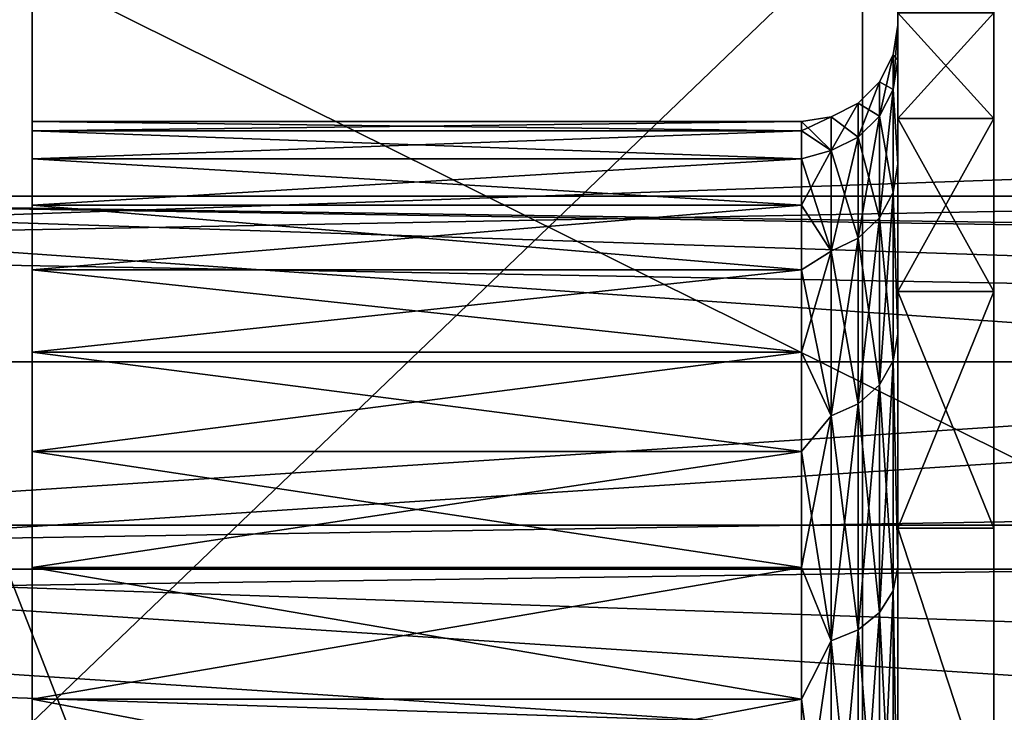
# Model space of a CAD drawing. Header units: millimetres. Extents: x -223 to 138, y -45 to 391.
# Tile 268 of 364: x 52.43 to 57.55, y 11.18 to 14.78. Entities that reach past the tile are written whole.
import ezdxf

# ---------------------------------------------------------------- set-up
doc = ezdxf.new("R2010")
doc.units = ezdxf.units.MM
doc.header["$LTSCALE"] = 65.185185
for name, color, linetype in [('127', 7, 'CONTINUOUS'), ('128', 7, 'CONTINUOUS'), ('138', 7, 'CONTINUOUS'), ('14', 7, 'CONTINUOUS'), ('142', 7, 'CONTINUOUS'), ('315', 7, 'CONTINUOUS'), ('319', 7, 'CONTINUOUS'), ('321', 7, 'CONTINUOUS'), ('351', 7, 'CONTINUOUS'), ('360', 7, 'CONTINUOUS'), ('363', 7, 'CONTINUOUS'), ('38', 7, 'CONTINUOUS'), ('385', 7, 'CONTINUOUS'), ('39', 7, 'CONTINUOUS'), ('40', 7, 'CONTINUOUS'), ('41', 7, 'CONTINUOUS'), ('46', 7, 'CONTINUOUS'), ('59', 7, 'CONTINUOUS'), ('6', 7, 'CONTINUOUS'), ('60', 7, 'CONTINUOUS'), ('67', 7, 'CONTINUOUS'), ('8', 7, 'CONTINUOUS')]:
    doc.layers.add(name, color=color, linetype=linetype)

msp = doc.modelspace()

# ---------------------------------------------------------------- linework, layer by layer
at = {"layer": '127', "color": 7, "linetype": 'CONTINUOUS', "true_color": 0xaaaaaa}
for points in [[(57, 14.75), (57, 14.5689, 2.3045), (56.9755, 14.5955, 0), (57, 14.75)], [(56.9755, 14.5955, 0), (56.9755, 14.4158, 2.2832), (56.9044, 14.456, 0), (56.9755, 14.5955, 0)], [(56.9755, 14.5955, 0), (57, 14.5689, 2.3045), (56.9755, 14.4158, 2.2832), (56.9755, 14.5955, 0)], [(57, 14.5689, 2.3045), (57, 14.0289, 4.5556), (56.9755, 14.4158, 2.2832), (57, 14.5689, 2.3045)], [(56.9044, 14.456, 0), (56.9044, 14.278, 2.2614), (56.7936, 14.3453, 0), (56.9044, 14.456, 0)], [(56.9044, 14.456, 0), (56.9755, 14.4158, 2.2832), (56.9044, 14.278, 2.2614), (56.9044, 14.456, 0)], [(56.9755, 14.4158, 2.2832), (56.9755, 13.8811, 4.5103), (56.9044, 14.278, 2.2614), (56.9755, 14.4158, 2.2832)], [(56.9755, 14.4158, 2.2832), (57, 14.0289, 4.5556), (56.9755, 13.8811, 4.5103), (56.9755, 14.4158, 2.2832)], [(56.7936, 14.3453, 0), (56.7936, 14.1687, 2.2441), (56.6541, 14.2743, 0), (56.7936, 14.3453, 0)], [(56.7936, 14.3453, 0), (56.9044, 14.278, 2.2614), (56.7936, 14.1687, 2.2441), (56.7936, 14.3453, 0)], [(56.6541, 14.2743, 0), (56.6541, 14.0986, 2.233), (56.5, 14.25), (56.6541, 14.2743, 0)], [(56.5, 14.25), (56.6541, 14.0986, 2.233), (56.5, 14.2013, 1.1768), (56.5, 14.25)], [(56.6541, 14.2743, 0), (56.7936, 14.1687, 2.2441), (56.6541, 14.0986, 2.233), (56.6541, 14.2743, 0)], [(56.9044, 14.278, 2.2614), (56.9044, 13.7485, 4.4671), (56.7936, 14.1687, 2.2441), (56.9044, 14.278, 2.2614)], [(56.9044, 14.278, 2.2614), (56.9755, 13.8811, 4.5103), (56.9044, 13.7485, 4.4671), (56.9044, 14.278, 2.2614)], [(56.5, 14.2013, 1.1768), (56.6541, 14.0986, 2.233), (56.5, 14.0556, 2.3455), (56.5, 14.2013, 1.1768)], [(56.7936, 14.1687, 2.2441), (56.7936, 13.6432, 4.4329), (56.6541, 14.0986, 2.233), (56.7936, 14.1687, 2.2441)], [(56.7936, 14.1687, 2.2441), (56.9044, 13.7485, 4.4671), (56.7936, 13.6432, 4.4329), (56.7936, 14.1687, 2.2441)], [(56.6541, 14.0986, 2.233), (56.6541, 13.5757, 4.411), (56.5, 14.0556, 2.3455), (56.6541, 14.0986, 2.233)], [(56.6541, 14.0986, 2.233), (56.7936, 13.6432, 4.4329), (56.6541, 13.5757, 4.411), (56.6541, 14.0986, 2.233)], [(56.5, 14.0556, 2.3455), (56.6541, 13.5757, 4.411), (56.5, 13.814, 3.4982), (56.5, 14.0556, 2.3455)], [(57, 14.0289, 4.5556), (57, 13.1434, 6.6944), (56.9755, 13.8811, 4.5103), (57, 14.0289, 4.5556)], [(56.9755, 13.8811, 4.5103), (56.9755, 13.0047, 6.6262), (56.9044, 13.7485, 4.4671), (56.9755, 13.8811, 4.5103)], [(56.9755, 13.8811, 4.5103), (57, 13.1434, 6.6944), (56.9755, 13.0047, 6.6262), (56.9755, 13.8811, 4.5103)], [(56.5, 13.814, 3.4982), (56.6541, 13.5757, 4.411), (56.5, 13.4779, 4.627), (56.5, 13.814, 3.4982)], [(56.9044, 13.7485, 4.4671), (56.9044, 12.8804, 6.5629), (56.7936, 13.6432, 4.4329), (56.9044, 13.7485, 4.4671)], [(56.9044, 13.7485, 4.4671), (56.9755, 13.0047, 6.6262), (56.9044, 12.8804, 6.5629), (56.9044, 13.7485, 4.4671)], [(56.7936, 13.6432, 4.4329), (56.7936, 12.7818, 6.5126), (56.6541, 13.5757, 4.411), (56.7936, 13.6432, 4.4329)], [(56.7936, 13.6432, 4.4329), (56.9044, 12.8804, 6.5629), (56.7936, 12.7818, 6.5126), (56.7936, 13.6432, 4.4329)], [(56.6541, 13.5757, 4.411), (56.6541, 12.7185, 6.4804), (56.5, 13.4779, 4.627), (56.6541, 13.5757, 4.411)], [(56.6541, 13.5757, 4.411), (56.7936, 12.7818, 6.5126), (56.6541, 12.7185, 6.4804), (56.6541, 13.5757, 4.411)], [(56.5, 13.4779, 4.627), (56.6541, 12.7185, 6.4804), (56.5, 13.0498, 5.7242), (56.5, 13.4779, 4.627)], [(57, 13.1434, 6.6944), (57, 11.9341, 8.6683), (56.9755, 13.0047, 6.6262), (57, 13.1434, 6.6944)], [(56.5, 13.0498, 5.7242), (56.6541, 12.7185, 6.4804), (56.5, 12.5325, 6.7823), (56.5, 13.0498, 5.7242)], [(56.9755, 13.0047, 6.6262), (56.9755, 11.808, 8.579), (56.9044, 12.8804, 6.5629), (56.9755, 13.0047, 6.6262)], [(56.9755, 13.0047, 6.6262), (57, 11.9341, 8.6683), (56.9755, 11.808, 8.579), (56.9755, 13.0047, 6.6262)], [(56.9044, 12.8804, 6.5629), (56.9044, 11.6951, 8.497), (56.7936, 12.7818, 6.5126), (56.9044, 12.8804, 6.5629)], [(56.9044, 12.8804, 6.5629), (56.9755, 11.808, 8.579), (56.9044, 11.6951, 8.497), (56.9044, 12.8804, 6.5629)], [(56.7936, 12.7818, 6.5126), (56.7936, 11.6056, 8.432), (56.6541, 12.7185, 6.4804), (56.7936, 12.7818, 6.5126)], [(56.7936, 12.7818, 6.5126), (56.9044, 11.6951, 8.497), (56.7936, 11.6056, 8.432), (56.7936, 12.7818, 6.5126)], [(56.6541, 12.7185, 6.4804), (56.6541, 11.5482, 8.3902), (56.5, 12.5325, 6.7823), (56.6541, 12.7185, 6.4804)], [(56.6541, 12.7185, 6.4804), (56.7936, 11.6056, 8.432), (56.6541, 11.5482, 8.3902), (56.6541, 12.7185, 6.4804)], [(56.5, 12.5325, 6.7823), (56.6541, 11.5482, 8.3902), (56.5, 11.9296, 7.794), (56.5, 12.5325, 6.7823)], [(56.5, 11.9296, 7.794), (56.6541, 11.5482, 8.3902), (56.5, 11.2453, 8.7525), (56.5, 11.9296, 7.794)], [(57, 11.9341, 8.6683), (57, 10.431, 10.4287), (56.9755, 11.808, 8.579), (57, 11.9341, 8.6683)], [(56.9755, 11.808, 8.579), (56.9755, 10.3206, 10.3206), (56.9044, 11.6951, 8.497), (56.9755, 11.808, 8.579)], [(56.9755, 11.808, 8.579), (57, 10.431, 10.4287), (56.9755, 10.3206, 10.3206), (56.9755, 11.808, 8.579)], [(56.9044, 11.6951, 8.497), (56.9044, 10.2219, 10.2219), (56.7936, 11.6056, 8.432), (56.9044, 11.6951, 8.497)], [(56.9044, 11.6951, 8.497), (56.9755, 10.3206, 10.3206), (56.9044, 10.2219, 10.2219), (56.9044, 11.6951, 8.497)], [(56.7936, 11.6056, 8.432), (56.7936, 10.1437, 10.1437), (56.6541, 11.5482, 8.3902), (56.7936, 11.6056, 8.432)], [(56.7936, 11.6056, 8.432), (56.9044, 10.2219, 10.2219), (56.7936, 10.1437, 10.1437), (56.7936, 11.6056, 8.432)], [(56.6541, 11.5482, 8.3902), (56.6541, 10.0935, 10.0935), (56.5, 11.2453, 8.7525), (56.6541, 11.5482, 8.3902)], [(56.6541, 11.5482, 8.3902), (56.7936, 10.1437, 10.1437), (56.6541, 10.0935, 10.0935), (56.6541, 11.5482, 8.3902)], [(56.5, 11.2453, 8.7525), (56.6541, 10.0935, 10.0935), (56.5, 10.4841, 9.6513), (56.5, 11.2453, 8.7525)]]:
    msp.add_3dface(points, dxfattribs=at)
at = {"layer": '128', "color": 7, "linetype": 'CONTINUOUS', "true_color": 0xaaaaaa}
for points in [[(57, 14.5689, -2.3045), (57, 14.75), (56.9755, 14.4158, -2.2832), (57, 14.5689, -2.3045)], [(57, 14.75), (56.9755, 14.5955, 0), (56.9755, 14.4158, -2.2832), (57, 14.75)], [(56.9755, 14.5955, 0), (56.9044, 14.456, 0), (56.9044, 14.278, -2.2614), (56.9755, 14.5955, 0)], [(56.9755, 14.4158, -2.2832), (56.9755, 14.5955, 0), (56.9044, 14.278, -2.2614), (56.9755, 14.4158, -2.2832)], [(57, 14.0289, -4.5556), (57, 14.5689, -2.3045), (56.9755, 14.4158, -2.2832), (57, 14.0289, -4.5556)], [(56.9044, 14.456, 0), (56.7936, 14.3453, 0), (56.7936, 14.1687, -2.2441), (56.9044, 14.456, 0)], [(56.9044, 14.278, -2.2614), (56.9044, 14.456, 0), (56.7936, 14.1687, -2.2441), (56.9044, 14.278, -2.2614)], [(56.9755, 13.8811, -4.5103), (56.9755, 14.4158, -2.2832), (56.9044, 13.7485, -4.4671), (56.9755, 13.8811, -4.5103)], [(56.9044, 13.7485, -4.4671), (56.9755, 14.4158, -2.2832), (56.9044, 14.278, -2.2614), (56.9044, 13.7485, -4.4671)], [(56.9755, 13.8811, -4.5103), (57, 14.0289, -4.5556), (56.9755, 14.4158, -2.2832), (56.9755, 13.8811, -4.5103)], [(56.7936, 14.3453, 0), (56.6541, 14.2743, 0), (56.6541, 14.0986, -2.233), (56.7936, 14.3453, 0)], [(56.7936, 14.1687, -2.2441), (56.7936, 14.3453, 0), (56.6541, 14.0986, -2.233), (56.7936, 14.1687, -2.2441)], [(56.6541, 14.2743, 0), (56.5, 14.25), (56.5, 14.2013, -1.1768), (56.6541, 14.2743, 0)], [(56.6541, 14.0986, -2.233), (56.6541, 14.2743, 0), (56.5, 14.2013, -1.1768), (56.6541, 14.0986, -2.233)], [(56.9044, 13.7485, -4.4671), (56.9044, 14.278, -2.2614), (56.7936, 13.6432, -4.4329), (56.9044, 13.7485, -4.4671)], [(56.7936, 13.6432, -4.4329), (56.9044, 14.278, -2.2614), (56.7936, 14.1687, -2.2441), (56.7936, 13.6432, -4.4329)], [(56.5, 14.0556, -2.3455), (56.6541, 14.0986, -2.233), (56.5, 14.2013, -1.1768), (56.5, 14.0556, -2.3455)], [(56.7936, 13.6432, -4.4329), (56.7936, 14.1687, -2.2441), (56.6541, 13.5757, -4.411), (56.7936, 13.6432, -4.4329)], [(56.6541, 13.5757, -4.411), (56.7936, 14.1687, -2.2441), (56.6541, 14.0986, -2.233), (56.6541, 13.5757, -4.411)], [(56.6541, 13.5757, -4.411), (56.6541, 14.0986, -2.233), (56.5, 13.814, -3.4982), (56.6541, 13.5757, -4.411)], [(56.5, 13.814, -3.4982), (56.6541, 14.0986, -2.233), (56.5, 14.0556, -2.3455), (56.5, 13.814, -3.4982)], [(57, 13.1434, -6.6944), (57, 14.0289, -4.5556), (56.9755, 13.8811, -4.5103), (57, 13.1434, -6.6944)], [(56.9755, 13.0047, -6.6262), (56.9755, 13.8811, -4.5103), (56.9044, 12.8804, -6.5629), (56.9755, 13.0047, -6.6262)], [(56.9044, 12.8804, -6.5629), (56.9755, 13.8811, -4.5103), (56.9044, 13.7485, -4.4671), (56.9044, 12.8804, -6.5629)], [(56.9755, 13.0047, -6.6262), (57, 13.1434, -6.6944), (56.9755, 13.8811, -4.5103), (56.9755, 13.0047, -6.6262)], [(56.5, 13.4779, -4.627), (56.6541, 13.5757, -4.411), (56.5, 13.814, -3.4982), (56.5, 13.4779, -4.627)], [(56.9044, 12.8804, -6.5629), (56.9044, 13.7485, -4.4671), (56.7936, 12.7818, -6.5126), (56.9044, 12.8804, -6.5629)], [(56.7936, 12.7818, -6.5126), (56.9044, 13.7485, -4.4671), (56.7936, 13.6432, -4.4329), (56.7936, 12.7818, -6.5126)], [(56.7936, 12.7818, -6.5126), (56.7936, 13.6432, -4.4329), (56.6541, 12.7185, -6.4804), (56.7936, 12.7818, -6.5126)], [(56.6541, 12.7185, -6.4804), (56.7936, 13.6432, -4.4329), (56.6541, 13.5757, -4.411), (56.6541, 12.7185, -6.4804)], [(56.6541, 12.7185, -6.4804), (56.6541, 13.5757, -4.411), (56.5, 13.0498, -5.7242), (56.6541, 12.7185, -6.4804)], [(56.5, 13.0498, -5.7242), (56.6541, 13.5757, -4.411), (56.5, 13.4779, -4.627), (56.5, 13.0498, -5.7242)], [(57, 11.9341, -8.6683), (57, 13.1434, -6.6944), (56.9755, 13.0047, -6.6262), (57, 11.9341, -8.6683)], [(56.5, 12.5325, -6.7823), (56.6541, 12.7185, -6.4804), (56.5, 13.0498, -5.7242), (56.5, 12.5325, -6.7823)], [(56.9755, 11.808, -8.579), (56.9755, 13.0047, -6.6262), (56.9044, 11.6951, -8.497), (56.9755, 11.808, -8.579)], [(56.9044, 11.6951, -8.497), (56.9755, 13.0047, -6.6262), (56.9044, 12.8804, -6.5629), (56.9044, 11.6951, -8.497)], [(56.9755, 11.808, -8.579), (57, 11.9341, -8.6683), (56.9755, 13.0047, -6.6262), (56.9755, 11.808, -8.579)], [(56.9044, 11.6951, -8.497), (56.9044, 12.8804, -6.5629), (56.7936, 11.6056, -8.432), (56.9044, 11.6951, -8.497)], [(56.7936, 11.6056, -8.432), (56.9044, 12.8804, -6.5629), (56.7936, 12.7818, -6.5126), (56.7936, 11.6056, -8.432)], [(56.7936, 11.6056, -8.432), (56.7936, 12.7818, -6.5126), (56.6541, 11.5482, -8.3902), (56.7936, 11.6056, -8.432)], [(56.6541, 11.5482, -8.3902), (56.7936, 12.7818, -6.5126), (56.6541, 12.7185, -6.4804), (56.6541, 11.5482, -8.3902)], [(56.6541, 11.5482, -8.3902), (56.6541, 12.7185, -6.4804), (56.5, 11.9296, -7.794), (56.6541, 11.5482, -8.3902)], [(56.5, 11.9296, -7.794), (56.6541, 12.7185, -6.4804), (56.5, 12.5325, -6.7823), (56.5, 11.9296, -7.794)], [(56.5, 11.2453, -8.7525), (56.6541, 11.5482, -8.3902), (56.5, 11.9296, -7.794), (56.5, 11.2453, -8.7525)], [(57, 10.431, -10.4287), (57, 11.9341, -8.6683), (56.9755, 11.808, -8.579), (57, 10.431, -10.4287)], [(56.9755, 10.3206, -10.3206), (56.9755, 11.808, -8.579), (56.9044, 10.2219, -10.2219), (56.9755, 10.3206, -10.3206)], [(56.9044, 10.2219, -10.2219), (56.9755, 11.808, -8.579), (56.9044, 11.6951, -8.497), (56.9044, 10.2219, -10.2219)], [(56.9755, 10.3206, -10.3206), (57, 10.431, -10.4287), (56.9755, 11.808, -8.579), (56.9755, 10.3206, -10.3206)], [(56.9044, 10.2219, -10.2219), (56.9044, 11.6951, -8.497), (56.7936, 10.1437, -10.1437), (56.9044, 10.2219, -10.2219)], [(56.7936, 10.1437, -10.1437), (56.9044, 11.6951, -8.497), (56.7936, 11.6056, -8.432), (56.7936, 10.1437, -10.1437)], [(56.7936, 10.1437, -10.1437), (56.7936, 11.6056, -8.432), (56.6541, 10.0935, -10.0935), (56.7936, 10.1437, -10.1437)], [(56.6541, 10.0935, -10.0935), (56.7936, 11.6056, -8.432), (56.6541, 11.5482, -8.3902), (56.6541, 10.0935, -10.0935)], [(56.6541, 10.0935, -10.0935), (56.6541, 11.5482, -8.3902), (56.5, 10.4841, -9.6513), (56.6541, 10.0935, -10.0935)], [(56.5, 10.4841, -9.6513), (56.6541, 11.5482, -8.3902), (56.5, 11.2453, -8.7525), (56.5, 10.4841, -9.6513)]]:
    msp.add_3dface(points, dxfattribs=at)
at = {"layer": '138', "color": 7, "linetype": 'CONTINUOUS', "true_color": 0xaaaaaa}
for points in [[(57.5, 18.7398, -5.3916), (57.5, 10.365, -34.5), (64.5, 13.0983, -25), (57.5, 18.7398, -5.3916)], [(57.5, 18.7398, -5.3916), (64.5, 13.0983, -25), (64.5, 18.7398, -5.3916), (57.5, 18.7398, -5.3916)], [(57.5, 10.365, -34.5), (68.953, 10.365, -34.5), (64.5, 13.0983, -25), (57.5, 10.365, -34.5)]]:
    msp.add_3dface(points, dxfattribs=at)
at = {"layer": '14', "color": 7, "linetype": 'CONTINUOUS', "true_color": 0xaaaaaa}
for points in [[(106, 22.1034, -6.3594), (-106, 13, -38), (-106, 22.1034, -6.3594), (106, 22.1034, -6.3594)], [(-106, 13, -38), (106, 22.1034, -6.3594), (0, 13, -38), (-106, 13, -38)], [(106, 22.1034, -6.3594), (106, 13, -38), (0, 13, -38), (106, 22.1034, -6.3594)]]:
    msp.add_3dface(points, dxfattribs=at)
at = {"layer": '142', "color": 7, "linetype": 'CONTINUOUS', "true_color": 0xaaaaaa}
for points in [[(61.2305, 11, 118.4077), (52.3695, 11, 118.4077), (61.2305, 19.5, 118.4077), (61.2305, 11, 118.4077)], [(61.2305, 19.5, 118.4077), (52.3695, 11, 118.4077), (52.3695, 19.5, 118.4077), (61.2305, 19.5, 118.4077)]]:
    msp.add_3dface(points, dxfattribs=at)
at = {"layer": '315', "color": 7, "linetype": 'CONTINUOUS', "true_color": 0xaaaaaa}
for points in [[(47.4163, 13.5905, -53.5), (73.2941, 14.5, -53.5), (48.3646, 15.3662, -53.5), (47.4163, 13.5905, -53.5)], [(48.3646, 15.3662, -53.5), (73.2941, 14.5, -53.5), (101.6354, 15.3662, -53.5), (48.3646, 15.3662, -53.5)], [(70.9844, 14.0369, -53.5), (73.2941, 14.5, -53.5), (47.4163, 13.5905, -53.5), (70.9844, 14.0369, -53.5)], [(68.7793, 13.2084, -53.5), (70.9844, 14.0369, -53.5), (47.4163, 13.5905, -53.5), (68.7793, 13.2084, -53.5)], [(46.5863, 11.757, -53.5), (68.7793, 13.2084, -53.5), (47.4163, 13.5905, -53.5), (46.5863, 11.757, -53.5)], [(66.7361, 12.0361, -53.5), (68.7793, 13.2084, -53.5), (46.5863, 11.757, -53.5), (66.7361, 12.0361, -53.5)], [(64.908, 10.5504, -53.5), (66.7361, 12.0361, -53.5), (46.5863, 11.757, -53.5), (64.908, 10.5504, -53.5)], [(45.2947, 7.9471, -53.5), (64.908, 10.5504, -53.5), (46.5863, 11.757, -53.5), (45.2947, 7.9471, -53.5)]]:
    msp.add_3dface(points, dxfattribs=at)
at = {"layer": '319', "color": 7, "linetype": 'CONTINUOUS', "true_color": 0xaaaaaa}
for points in [[(49.2343, 15.6572, -54.1), (101.7746, 13.8616, -54.1), (48.2254, 13.8616, -54.1), (49.2343, 15.6572, -54.1)], [(100.7657, 15.6572, -54.1), (101.7746, 13.8616, -54.1), (49.2343, 15.6572, -54.1), (100.7657, 15.6572, -54.1)], [(47.3416, 12.0015, -54.1), (48.2254, 13.8616, -54.1), (69.577, 12.3629, -54.1), (47.3416, 12.0015, -54.1)], [(48.2254, 13.8616, -54.1), (101.7746, 13.8616, -54.1), (76.1149, 13.4539, -54.1), (48.2254, 13.8616, -54.1)], [(69.577, 12.3629, -54.1), (48.2254, 13.8616, -54.1), (71.6858, 13.0869, -54.1), (69.577, 12.3629, -54.1)], [(71.6858, 13.0869, -54.1), (48.2254, 13.8616, -54.1), (73.8851, 13.4539, -54.1), (71.6858, 13.0869, -54.1)], [(73.8851, 13.4539, -54.1), (48.2254, 13.8616, -54.1), (76.1149, 13.4539, -54.1), (73.8851, 13.4539, -54.1)], [(67.6163, 11.3018, -54.1), (47.3416, 12.0015, -54.1), (69.577, 12.3629, -54.1), (67.6163, 11.3018, -54.1)], [(46.5871, 10.0862, -54.1), (47.3416, 12.0015, -54.1), (67.6163, 11.3018, -54.1), (46.5871, 10.0862, -54.1)], [(65.8568, 9.9323, -54.1), (46.5871, 10.0862, -54.1), (67.6163, 11.3018, -54.1), (65.8568, 9.9323, -54.1)]]:
    msp.add_3dface(points, dxfattribs=at)
at = {"layer": '321', "color": 7, "linetype": 'CONTINUOUS', "true_color": 0xaaaaaa}
for points in [[(47.5037, 15.8749, -73.5), (104.3332, 12.1502, -73.5), (45.6668, 12.1502, -73.5), (47.5037, 15.8749, -73.5)], [(102.4963, 15.8749, -73.5), (104.3332, 12.1502, -73.5), (47.5037, 15.8749, -73.5), (102.4963, 15.8749, -73.5)], [(45.6668, 12.1502, -73.5), (105.6681, 8.2175, -73.5), (44.3319, 8.2175, -73.5), (45.6668, 12.1502, -73.5)], [(104.3332, 12.1502, -73.5), (105.6681, 8.2175, -73.5), (45.6668, 12.1502, -73.5), (104.3332, 12.1502, -73.5)]]:
    msp.add_3dface(points, dxfattribs=at)
at = {"layer": '351', "linetype": 'CONTINUOUS'}
for points in [[(103.7788, 11.9206, -73.4573), (101.9767, 15.575, -73.4573), (46.2212, 11.9206, -73.4573), (103.7788, 11.9206, -73.4573)], [(101.9767, 15.575, -73.4573), (48.0233, 15.575, -73.4573), (46.2212, 11.9206, -73.4573), (101.9767, 15.575, -73.4573)], [(105.0886, 8.0622, -73.4573), (103.7788, 11.9206, -73.4573), (44.9114, 8.0622, -73.4573), (105.0886, 8.0622, -73.4573)], [(103.7788, 11.9206, -73.4573), (46.2212, 11.9206, -73.4573), (44.9114, 8.0622, -73.4573), (103.7788, 11.9206, -73.4573)]]:
    msp.add_3dface(points, dxfattribs=at)
at = {"layer": '360', "color": 7, "linetype": 'CONTINUOUS', "true_color": 0xaaaaaa}
for points in [[(52.5, 14.25), (52.5, 14.2013, -1.1768), (56.5, 14.25), (52.5, 14.25)], [(56.5, 14.25), (52.5, 14.2013, -1.1768), (56.5, 14.2013, -1.1768), (56.5, 14.25)], [(52.5, 14.2013, -1.1768), (52.5, 14.0556, -2.3455), (56.5, 14.2013, -1.1768), (52.5, 14.2013, -1.1768)], [(52.5, 14.0556, -2.3455), (56.5, 14.0556, -2.3455), (56.5, 14.2013, -1.1768), (52.5, 14.0556, -2.3455)], [(52.5, 14.0556, -2.3455), (52.5, 13.814, -3.4981), (56.5, 14.0556, -2.3455), (52.5, 14.0556, -2.3455)], [(52.5, 13.814, -3.4981), (56.5, 13.814, -3.4982), (56.5, 14.0556, -2.3455), (52.5, 13.814, -3.4981)], [(52.5, 13.814, -3.4981), (52.5, 13.4779, -4.6269), (56.5, 13.814, -3.4982), (52.5, 13.814, -3.4981)], [(52.5, 13.4779, -4.6269), (56.5, 13.4779, -4.627), (56.5, 13.814, -3.4982), (52.5, 13.4779, -4.6269)], [(52.5, 13.4779, -4.6269), (52.5, 13.0498, -5.7242), (56.5, 13.4779, -4.627), (52.5, 13.4779, -4.6269)], [(52.5, 13.0498, -5.7242), (56.5, 13.0498, -5.7242), (56.5, 13.4779, -4.627), (52.5, 13.0498, -5.7242)], [(52.5, 13.0498, -5.7242), (52.5, 12.5325, -6.7823), (56.5, 13.0498, -5.7242), (52.5, 13.0498, -5.7242)], [(52.5, 12.5325, -6.7823), (56.5, 12.5325, -6.7823), (56.5, 13.0498, -5.7242), (52.5, 12.5325, -6.7823)], [(52.5, 12.5325, -6.7823), (52.5, 11.9296, -7.794), (56.5, 12.5325, -6.7823), (52.5, 12.5325, -6.7823)], [(52.5, 11.9296, -7.794), (56.5, 11.9296, -7.794), (56.5, 12.5325, -6.7823), (52.5, 11.9296, -7.794)], [(52.5, 11.9296, -7.794), (52.5, 11.2453, -8.7525), (56.5, 11.9296, -7.794), (52.5, 11.9296, -7.794)], [(52.5, 11.2453, -8.7525), (56.5, 11.2453, -8.7525), (56.5, 11.9296, -7.794), (52.5, 11.2453, -8.7525)], [(52.5, 11.2453, -8.7525), (52.5, 10.4841, -9.6512), (56.5, 11.2453, -8.7525), (52.5, 11.2453, -8.7525)], [(52.5, 10.4841, -9.6512), (56.5, 10.4841, -9.6513), (56.5, 11.2453, -8.7525), (52.5, 10.4841, -9.6512)]]:
    msp.add_3dface(points, dxfattribs=at)
at = {"layer": '363', "color": 7, "linetype": 'CONTINUOUS', "true_color": 0xaaaaaa}
for points in [[(52.5, 14.2013, 1.1768), (52.5, 14.25), (56.5, 14.2013, 1.1768), (52.5, 14.2013, 1.1768)], [(52.5, 14.25), (56.5, 14.25), (56.5, 14.2013, 1.1768), (52.5, 14.25)], [(52.5, 14.0556, 2.3455), (52.5, 14.2013, 1.1768), (56.5, 14.0556, 2.3455), (52.5, 14.0556, 2.3455)], [(52.5, 14.2013, 1.1768), (56.5, 14.2013, 1.1768), (56.5, 14.0556, 2.3455), (52.5, 14.2013, 1.1768)], [(52.5, 13.814, 3.4981), (52.5, 14.0556, 2.3455), (56.5, 13.814, 3.4982), (52.5, 13.814, 3.4981)], [(52.5, 14.0556, 2.3455), (56.5, 14.0556, 2.3455), (56.5, 13.814, 3.4982), (52.5, 14.0556, 2.3455)], [(52.5, 13.4779, 4.6269), (52.5, 13.814, 3.4981), (56.5, 13.4779, 4.627), (52.5, 13.4779, 4.6269)], [(52.5, 13.814, 3.4981), (56.5, 13.814, 3.4982), (56.5, 13.4779, 4.627), (52.5, 13.814, 3.4981)], [(52.5, 13.0498, 5.7242), (52.5, 13.4779, 4.6269), (56.5, 13.0498, 5.7242), (52.5, 13.0498, 5.7242)], [(52.5, 13.4779, 4.6269), (56.5, 13.4779, 4.627), (56.5, 13.0498, 5.7242), (52.5, 13.4779, 4.6269)], [(52.5, 12.5325, 6.7823), (52.5, 13.0498, 5.7242), (56.5, 12.5325, 6.7823), (52.5, 12.5325, 6.7823)], [(52.5, 13.0498, 5.7242), (56.5, 13.0498, 5.7242), (56.5, 12.5325, 6.7823), (52.5, 13.0498, 5.7242)], [(52.5, 11.9296, 7.794), (52.5, 12.5325, 6.7823), (56.5, 11.9296, 7.794), (52.5, 11.9296, 7.794)], [(52.5, 12.5325, 6.7823), (56.5, 12.5325, 6.7823), (56.5, 11.9296, 7.794), (52.5, 12.5325, 6.7823)], [(52.5, 11.2453, 8.7525), (52.5, 11.9296, 7.794), (56.5, 11.2453, 8.7525), (52.5, 11.2453, 8.7525)], [(52.5, 11.9296, 7.794), (56.5, 11.9296, 7.794), (56.5, 11.2453, 8.7525), (52.5, 11.9296, 7.794)], [(52.5, 10.4841, 9.6512), (52.5, 11.2453, 8.7525), (56.5, 10.4841, 9.6513), (52.5, 10.4841, 9.6512)], [(52.5, 11.2453, 8.7525), (56.5, 11.2453, 8.7525), (56.5, 10.4841, 9.6513), (52.5, 11.2453, 8.7525)]]:
    msp.add_3dface(points, dxfattribs=at)
at = {"layer": '38', "color": 7, "linetype": 'CONTINUOUS', "true_color": 0xaaaaaa}
for points in [[(64.5, -3.9979, 19.5), (57.5, -3.9979, 19.5), (57.5, 19.5, 19.5), (64.5, -3.9979, 19.5)], [(64.5, 19.5, 19.5), (64.5, -3.9979, 19.5), (57.5, 19.5, 19.5), (64.5, 19.5, 19.5)]]:
    msp.add_3dface(points, dxfattribs=at)
at = {"layer": '385', "color": 7, "linetype": 'CONTINUOUS', "true_color": 0xaaaaaa}
for points in [[(52.5, 10.365, -34.5), (52.5, 18.7398, -5.3916), (45.5, 18.7398, -5.3916), (52.5, 10.365, -34.5)], [(52.5, 10.365, -34.5), (45.5, 18.7398, -5.3916), (45.5, 13.0983, -25), (52.5, 10.365, -34.5)], [(52.5, 10.365, -34.5), (45.5, 13.0983, -25), (-8.2265, 10.365, -34.5), (52.5, 10.365, -34.5)]]:
    msp.add_3dface(points, dxfattribs=at)
at = {"layer": '39', "color": 7, "linetype": 'CONTINUOUS', "true_color": 0xaaaaaa}
for points in [[(57.5, 19.5, 19.5), (57.5, -3.9979, 19.5), (57.5, -5.1235, 18.921), (57.5, 19.5, 19.5)], [(57.5, -11.5413, 15.7178), (57.5, 19.5, 19.5), (57.5, -9.025, 17.2858), (57.5, -11.5413, 15.7178)], [(57.5, 19.5, 19.5), (57.5, -11.5413, 15.7178), (57.5, 0, 15), (57.5, 19.5, 19.5)], [(57.5, -9.025, 17.2858), (57.5, 19.5, 19.5), (57.5, -6.3, 18.4543), (57.5, -9.025, 17.2858)], [(57.5, -6.3, 18.4543), (57.5, 19.5, 19.5), (57.5, -5.1235, 18.921), (57.5, -6.3, 18.4543)], [(57.5, 14.8153, 2.3465), (57.5, 19.5, 19.5), (57.5, 14.2658, 4.6352), (57.5, 14.8153, 2.3465)], [(57.5, 14.2658, 4.6352), (57.5, 19.5, 19.5), (57.5, 13.3651, 6.8098), (57.5, 14.2658, 4.6352)], [(57.5, 13.3651, 6.8098), (57.5, 19.5, 19.5), (57.5, 12.1353, 8.8168), (57.5, 13.3651, 6.8098)], [(57.5, 12.1353, 8.8168), (57.5, 19.5, 19.5), (57.5, 10.6066, 10.6066), (57.5, 12.1353, 8.8168)], [(57.5, 10.6066, 10.6066), (57.5, 19.5, 19.5), (57.5, 8.8168, 12.1352), (57.5, 10.6066, 10.6066)], [(57.5, 8.8168, 12.1352), (57.5, 19.5, 19.5), (57.5, 6.8099, 13.3651), (57.5, 8.8168, 12.1352)], [(57.5, 6.8099, 13.3651), (57.5, 19.5, 19.5), (57.5, 4.6353, 14.2658), (57.5, 6.8099, 13.3651)], [(57.5, 4.6353, 14.2658), (57.5, 19.5, 19.5), (57.5, 2.3465, 14.8153), (57.5, 4.6353, 14.2658)], [(57.5, 2.3465, 14.8153), (57.5, 19.5, 19.5), (57.5, 0, 15), (57.5, 2.3465, 14.8153)], [(57.5, 19.0719, -4.0638), (57.5, 19.3093, -2.7203), (57.5, 14.2658, -4.6352), (57.5, 19.0719, -4.0638)], [(57.5, 14.2658, -4.6352), (57.5, 19.3093, -2.7203), (57.5, 14.8153, -2.3465), (57.5, 14.2658, -4.6352)], [(57.5, 18.7398, -5.3916), (57.5, 19.0719, -4.0638), (57.5, 14.2658, -4.6352), (57.5, 18.7398, -5.3916)], [(57.5, -10.365, -34.5), (57.5, 10.365, -34.5), (57.5, 18.7398, -5.3916), (57.5, -10.365, -34.5)], [(57.5, -10.365, -34.5), (57.5, 18.7398, -5.3916), (57.5, 8.8168, -12.1352), (57.5, -10.365, -34.5)], [(57.5, 8.8168, -12.1352), (57.5, 18.7398, -5.3916), (57.5, 10.6066, -10.6066), (57.5, 8.8168, -12.1352)], [(57.5, 10.6066, -10.6066), (57.5, 18.7398, -5.3916), (57.5, 12.1353, -8.8168), (57.5, 10.6066, -10.6066)], [(57.5, 12.1353, -8.8168), (57.5, 18.7398, -5.3916), (57.5, 13.3651, -6.8098), (57.5, 12.1353, -8.8168)], [(57.5, 13.3651, -6.8098), (57.5, 18.7398, -5.3916), (57.5, 14.2658, -4.6352), (57.5, 13.3651, -6.8098)]]:
    msp.add_3dface(points, dxfattribs=at)
at = {"layer": '40', "color": 7, "linetype": 'CONTINUOUS', "true_color": 0xaaaaaa}
for points in [[(52.5, -3.9979, 19.5), (52.5, 19.5, 19.5), (52.5, 7.794, 11.9296), (52.5, -3.9979, 19.5)], [(52.5, 19.5), (52.5, 19.3093, -2.7203), (52.5, 14.25), (52.5, 19.5)], [(52.5, 19.5, 19.5), (52.5, 19.5), (52.5, 10.4841, 9.6512), (52.5, 19.5, 19.5)], [(52.5, 10.4841, 9.6512), (52.5, 19.5), (52.5, 11.2453, 8.7525), (52.5, 10.4841, 9.6512)], [(52.5, 11.2453, 8.7525), (52.5, 19.5), (52.5, 11.9296, 7.794), (52.5, 11.2453, 8.7525)], [(52.5, 11.9296, 7.794), (52.5, 19.5), (52.5, 12.5325, 6.7823), (52.5, 11.9296, 7.794)], [(52.5, 12.5325, 6.7823), (52.5, 19.5), (52.5, 13.0498, 5.7242), (52.5, 12.5325, 6.7823)], [(52.5, 13.0498, 5.7242), (52.5, 19.5), (52.5, 13.4779, 4.6269), (52.5, 13.0498, 5.7242)], [(52.5, 13.4779, 4.6269), (52.5, 19.5), (52.5, 13.814, 3.4981), (52.5, 13.4779, 4.6269)], [(52.5, 13.814, 3.4981), (52.5, 19.5), (52.5, 14.0556, 2.3455), (52.5, 13.814, 3.4981)], [(52.5, 14.0556, 2.3455), (52.5, 19.5), (52.5, 14.2013, 1.1768), (52.5, 14.0556, 2.3455)], [(52.5, 14.2013, 1.1768), (52.5, 19.5), (52.5, 14.25), (52.5, 14.2013, 1.1768)], [(52.5, 7.794, 11.9296), (52.5, 19.5, 19.5), (52.5, 8.7525, 11.2453), (52.5, 7.794, 11.9296)], [(52.5, 8.7525, 11.2453), (52.5, 19.5, 19.5), (52.5, 9.6512, 10.4841), (52.5, 8.7525, 11.2453)], [(52.5, 9.6512, 10.4841), (52.5, 19.5, 19.5), (52.5, 10.4841, 9.6512), (52.5, 9.6512, 10.4841)], [(52.5, 19.3093, -2.7203), (52.5, 19.0719, -4.0638), (52.5, 13.814, -3.4981), (52.5, 19.3093, -2.7203)], [(52.5, 14.25), (52.5, 19.3093, -2.7203), (52.5, 14.2013, -1.1768), (52.5, 14.25)], [(52.5, 14.2013, -1.1768), (52.5, 19.3093, -2.7203), (52.5, 14.0556, -2.3455), (52.5, 14.2013, -1.1768)], [(52.5, 14.0556, -2.3455), (52.5, 19.3093, -2.7203), (52.5, 13.814, -3.4981), (52.5, 14.0556, -2.3455)], [(52.5, 19.0719, -4.0638), (52.5, 18.7398, -5.3916), (52.5, 13.4779, -4.6269), (52.5, 19.0719, -4.0638)], [(52.5, 13.814, -3.4981), (52.5, 19.0719, -4.0638), (52.5, 13.4779, -4.6269), (52.5, 13.814, -3.4981)], [(52.5, 18.7398, -5.3916), (52.5, 10.365, -34.5), (52.5, 13.0498, -5.7242), (52.5, 18.7398, -5.3916)], [(52.5, 13.4779, -4.6269), (52.5, 18.7398, -5.3916), (52.5, 13.0498, -5.7242), (52.5, 13.4779, -4.6269)], [(52.5, 13.0498, -5.7242), (52.5, 10.365, -34.5), (52.5, 12.5325, -6.7823), (52.5, 13.0498, -5.7242)], [(52.5, 12.5325, -6.7823), (52.5, 10.365, -34.5), (52.5, 11.9296, -7.794), (52.5, 12.5325, -6.7823)], [(52.5, 11.9296, -7.794), (52.5, 10.365, -34.5), (52.5, 11.2453, -8.7525), (52.5, 11.9296, -7.794)], [(52.5, 11.2453, -8.7525), (52.5, 10.365, -34.5), (52.5, 10.4841, -9.6512), (52.5, 11.2453, -8.7525)]]:
    msp.add_3dface(points, dxfattribs=at)
at = {"layer": '41', "color": 7, "linetype": 'CONTINUOUS', "true_color": 0xaaaaaa}
for points in [[(52.5, 19.5, 19.5), (52.5, -3.9979, 19.5), (50.5, 19.5, 19.5), (52.5, 19.5, 19.5)], [(52.5, -3.9979, 19.5), (50.5, -3.9979, 19.5), (50.5, 19.5, 19.5), (52.5, -3.9979, 19.5)]]:
    msp.add_3dface(points, dxfattribs=at)
at = {"layer": '46', "color": 7, "linetype": 'CONTINUOUS', "true_color": 0xaaaaaa}
for points in [[(79.6026, 15.974, 23), (43.5, 19.5, 23), (82.9258, -0.068, 23), (79.6026, 15.974, 23)], [(82.9258, -0.068, 23), (43.5, 19.5, 23), (43.5, -0.068, 23), (82.9258, -0.068, 23)]]:
    msp.add_3dface(points, dxfattribs=at)
at = {"layer": '59', "color": 7, "linetype": 'CONTINUOUS', "true_color": 0xaaaaaa}
for points in [[(57, 15), (57, 14.8153, 2.3465), (57, 14.75), (57, 15)], [(57, 14.8153, -2.3465), (57, 15), (57, 14.5689, -2.3045), (57, 14.8153, -2.3465)], [(57, 15), (57, 14.75), (57, 14.5689, -2.3045), (57, 15)], [(57, 14.8153, 2.3465), (57, 14.2658, 4.6353), (57, 14.0289, 4.5556), (57, 14.8153, 2.3465)], [(57, 14.75), (57, 14.8153, 2.3465), (57, 14.5689, 2.3045), (57, 14.75)], [(57, 14.5689, 2.3045), (57, 14.8153, 2.3465), (57, 14.0289, 4.5556), (57, 14.5689, 2.3045)], [(57, 14.2658, -4.6353), (57, 14.8153, -2.3465), (57, 14.0289, -4.5556), (57, 14.2658, -4.6353)], [(57, 14.0289, -4.5556), (57, 14.8153, -2.3465), (57, 14.5689, -2.3045), (57, 14.0289, -4.5556)], [(57, 14.2658, 4.6353), (57, 13.3651, 6.8098), (57, 13.1434, 6.6944), (57, 14.2658, 4.6353)], [(57, 14.0289, 4.5556), (57, 14.2658, 4.6353), (57, 13.1434, 6.6944), (57, 14.0289, 4.5556)], [(57, 13.3651, -6.8098), (57, 14.2658, -4.6353), (57, 13.1434, -6.6944), (57, 13.3651, -6.8098)], [(57, 13.1434, -6.6944), (57, 14.2658, -4.6353), (57, 14.0289, -4.5556), (57, 13.1434, -6.6944)], [(57, 13.3651, 6.8098), (57, 12.1352, 8.8168), (57, 11.9341, 8.6683), (57, 13.3651, 6.8098)], [(57, 13.1434, 6.6944), (57, 13.3651, 6.8098), (57, 11.9341, 8.6683), (57, 13.1434, 6.6944)], [(57, 12.1352, -8.8168), (57, 13.3651, -6.8098), (57, 11.9341, -8.6683), (57, 12.1352, -8.8168)], [(57, 11.9341, -8.6683), (57, 13.3651, -6.8098), (57, 13.1434, -6.6944), (57, 11.9341, -8.6683)], [(57, 12.1352, 8.8168), (57, 10.6066, 10.6066), (57, 10.431, 10.4287), (57, 12.1352, 8.8168)], [(57, 11.9341, 8.6683), (57, 12.1352, 8.8168), (57, 10.431, 10.4287), (57, 11.9341, 8.6683)], [(57, 10.6066, -10.6066), (57, 12.1352, -8.8168), (57, 10.431, -10.4287), (57, 10.6066, -10.6066)], [(57, 10.431, -10.4287), (57, 12.1352, -8.8168), (57, 11.9341, -8.6683), (57, 10.431, -10.4287)]]:
    msp.add_3dface(points, dxfattribs=at)
at = {"layer": '6', "color": 7, "linetype": 'CONTINUOUS', "true_color": 0xaaaaaa}
for points in [[(48.6372, 0.5, 121.6964), (56.8164, 0.5, 122), (48.6372, 21.5, 121.6964), (48.6372, 0.5, 121.6964)], [(48.6372, 21.5, 121.6964), (56.8164, 0.5, 122), (56.8164, 21.5, 122), (48.6372, 21.5, 121.6964)], [(56.8164, 0.5, 122), (64.9954, 0.5, 121.6939), (56.8164, 21.5, 122), (56.8164, 0.5, 122)], [(56.8164, 21.5, 122), (64.9954, 0.5, 121.6939), (64.9954, 21.5, 121.6939), (56.8164, 21.5, 122)]]:
    msp.add_3dface(points, dxfattribs=at)
at = {"layer": '60', "color": 7, "linetype": 'CONTINUOUS', "true_color": 0xaaaaaa}
for points in [[(57.5, 14.2658, -4.6352), (57.5, 14.8153, -2.3465), (57, 14.2658, -4.6353), (57.5, 14.2658, -4.6352)], [(57.5, 14.8153, -2.3465), (57, 14.8153, -2.3465), (57, 14.2658, -4.6353), (57.5, 14.8153, -2.3465)], [(57.5, 13.3651, -6.8098), (57.5, 14.2658, -4.6352), (57, 13.3651, -6.8098), (57.5, 13.3651, -6.8098)], [(57.5, 14.2658, -4.6352), (57, 14.2658, -4.6353), (57, 13.3651, -6.8098), (57.5, 14.2658, -4.6352)], [(57.5, 12.1353, -8.8168), (57.5, 13.3651, -6.8098), (57, 12.1352, -8.8168), (57.5, 12.1353, -8.8168)], [(57.5, 13.3651, -6.8098), (57, 13.3651, -6.8098), (57, 12.1352, -8.8168), (57.5, 13.3651, -6.8098)], [(57.5, 10.6066, -10.6066), (57.5, 12.1353, -8.8168), (57, 12.1352, -8.8168), (57.5, 10.6066, -10.6066)], [(57.5, 10.6066, -10.6066), (57, 12.1352, -8.8168), (57, 10.6066, -10.6066), (57.5, 10.6066, -10.6066)]]:
    msp.add_3dface(points, dxfattribs=at)
at = {"layer": '67', "color": 7, "linetype": 'CONTINUOUS', "true_color": 0xaaaaaa}
for points in [[(57.5, 14.8153, 2.3465), (57.5, 14.2658, 4.6352), (57, 14.8153, 2.3465), (57.5, 14.8153, 2.3465)], [(57.5, 14.2658, 4.6352), (57, 14.2658, 4.6353), (57, 14.8153, 2.3465), (57.5, 14.2658, 4.6352)], [(57.5, 14.2658, 4.6352), (57.5, 13.3651, 6.8098), (57, 14.2658, 4.6353), (57.5, 14.2658, 4.6352)], [(57.5, 13.3651, 6.8098), (57, 13.3651, 6.8098), (57, 14.2658, 4.6353), (57.5, 13.3651, 6.8098)], [(57.5, 13.3651, 6.8098), (57.5, 12.1353, 8.8168), (57, 13.3651, 6.8098), (57.5, 13.3651, 6.8098)], [(57.5, 12.1353, 8.8168), (57, 12.1352, 8.8168), (57, 13.3651, 6.8098), (57.5, 12.1353, 8.8168)], [(57.5, 12.1353, 8.8168), (57.5, 10.6066, 10.6066), (57, 12.1352, 8.8168), (57.5, 12.1353, 8.8168)], [(57.5, 10.6066, 10.6066), (57, 10.6066, 10.6066), (57, 12.1352, 8.8168), (57.5, 10.6066, 10.6066)]]:
    msp.add_3dface(points, dxfattribs=at)
at = {"layer": '8', "color": 7, "linetype": 'CONTINUOUS', "true_color": 0xaaaaaa}
for points in [[(0, 13, -38), (106, 13, -38), (75, 10.5, -38), (0, 13, -38)], [(0, -13, -38), (0, 13, -38), (71.4088, 9.8668, -38), (0, -13, -38)], [(71.4088, 9.8668, -38), (0, 13, -38), (73.1767, 10.3405, -38), (71.4088, 9.8668, -38)], [(73.1767, 10.3405, -38), (0, 13, -38), (75, 10.5, -38), (73.1767, 10.3405, -38)]]:
    msp.add_3dface(points, dxfattribs=at)

doc.saveas('drawing.dxf')
